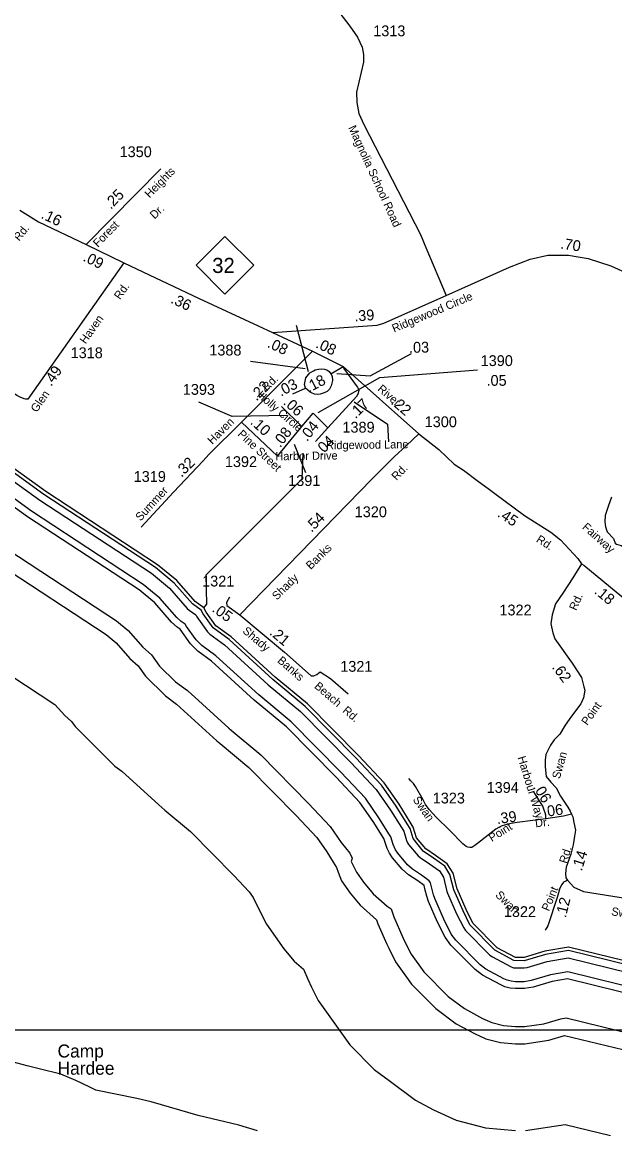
# Model space of a CAD drawing. Extents: x 2532689 to 2764727, y 536648 to 732970.
# Drawn here: x 2595978 to 2602829, y 635210 to 648009 of the extents above; entities that cross this region are included whole.
import ezdxf

# ---------------------------------------------------------------- set-up
doc = ezdxf.new("R2010")
doc.units = 0
for name, color, linetype in [('Exist Hydrographic Buffer Line', 7, 'Continuous'), ('Exist Hydrographic Creek Single Shore', 7, 'Continuous'), ('Exist Hydrographic River Shore', 7, 'Continuous'), ('Exist Road Primary NC Attributed', 7, 'Continuous'), ('Exist Road Primary NC Mileage Hundredths English Label', 7, 'Continuous'), ('Exist Road Primary NC Shield CELL', 7, 'Continuous'), ('Exist Road Primary NC Shield Number Label', 7, 'Continuous'), ('Exist Road Secondary Mileage Hundredths English Label', 7, 'Continuous'), ('Exist Road Secondary Type 51 Attributed', 7, 'Continuous'), ('Exist Road Secondary Type 51 Label', 7, 'Continuous'), ('Exist Road Secondary Type 51 Number Label', 7, 'Continuous'), ('Exist Survey Geodetic Marker Label', 7, 'Continuous'), ('Map Preparation Inset Cut Line', 7, 'Continuous')]:
    doc.layers.add(name, color=color, linetype=linetype)

msp = doc.modelspace()

# ---------------------------------------------------------------- linework, layer by layer
at = {"layer": 'Exist Hydrographic Buffer Line'}
for points in [[(2603249, 637036), (2602294, 637271), (2602029, 637225), (2601780, 637152), (2601661, 637156), (2601441, 637276), (2601153, 637571), (2601074, 637730), (2600966, 637975), (2600923, 638151), (2600862, 638248), (2600733, 638339), (2600615, 638421), (2600497, 638566), (2600462, 638684), (2600430, 638737), (2600301, 638941), (2600132, 639186), (2599836, 639500), (2599250, 640095), (2598877, 640405), (2598369, 640869), (2598184, 641004), (2598069, 641166), (2598048, 641208), (2597947, 641280), (2597736, 641522), (2597519, 641700), (2596228, 642547), (2595687, 642936)], [(2595640, 642871), (2596181, 642482), (2597472, 641635), (2597680, 641464), (2597886, 641228), (2597908, 641208), (2597985, 641154), (2597998, 641130), (2598119, 640958), (2598147, 640930), (2598318, 640807), (2598823, 640346), (2599196, 640036), (2599778, 639445), (2600069, 639136), (2600235, 638897), (2600362, 638695), (2600388, 638651), (2600420, 638543), (2600431, 638517), (2600443, 638500), (2600555, 638369), (2600579, 638347), (2600687, 638274), (2600802, 638192), (2600848, 638119), (2600888, 637956), (2600895, 637937), (2601000, 637698), (2601082, 637535), (2601104, 637504), (2601385, 637220), (2601413, 637199), (2601623, 637086), (2601659, 637073), (2601680, 637072), (2601781, 637072), (2601814, 637077), (2602048, 637147), (2602291, 637189), (2603229, 636958)], [(2598661, 640169), (2598167, 640620), (2598007, 640735), (2597924, 640818), (2597803, 640989), (2597770, 641012), (2597706, 641070), (2597512, 641292), (2597329, 641442), (2596041, 642287), (2595498, 642678)], [(2597863, 641045), (2597816, 641077), (2597766, 641123), (2597568, 641349), (2597377, 641506), (2596087, 642352), (2595546, 642742)], [(2595812, 641911), (2597068, 641087), (2597205, 640975), (2597374, 640781), (2597474, 640691), (2597567, 640561), (2597749, 640378), (2597889, 640278), (2598365, 639844), (2598393, 639819), (2598735, 639535), (2599289, 638973), (2599539, 638707), (2599667, 638522), (2599766, 638397), (2599791, 638340), (2599783, 638303), (2599842, 638177), (2599922, 638062), (2600037, 637927), (2600198, 637784), (2600242, 637754), (2600273, 637663), (2600378, 637424), (2600395, 637388), (2600474, 637230), (2600620, 637026), (2600901, 636742), (2601091, 636600), (2601301, 636487), (2601407, 636440), (2601541, 636404), (2601680, 636392), (2601786, 636392), (2602010, 636426), (2602204, 636484), (2602266, 636495), (2603067, 636298)], [(2595702, 641743), (2596950, 640926), (2597065, 640831), (2597223, 640649), (2597319, 640563), (2597404, 640445), (2597633, 640216), (2597763, 640122)], [(2603191, 636803), (2602285, 637026), (2602084, 636991), (2601861, 636924), (2601782, 636912), (2601680, 636912), (2601632, 636916), (2601584, 636928), (2601547, 636945), (2601337, 637058), (2601271, 637108), (2600990, 637392), (2600939, 637463), (2600854, 637634), (2600749, 637872), (2600733, 637918), (2600699, 638056), (2600684, 638080), (2600596, 638142), (2600489, 638215), (2600433, 638265), (2600320, 638397), (2600293, 638437), (2600266, 638498), (2600240, 638586), (2600226, 638610), (2600101, 638808), (2599945, 639035), (2599663, 639334), (2599087, 639918), (2598715, 640228), (2598217, 640682), (2598053, 640800), (2597989, 640864), (2597877, 641021), (2597863, 641045)], [(2595154, 640907), (2596356, 640119), (2596470, 639992), (2596550, 639919), (2596591, 639863), (2597048, 639404), (2597131, 639345), (2597556, 638957), (2597626, 638896), (2597922, 638650), (2598425, 638140), (2598603, 637950), (2598647, 637887), (2598661, 637859), (2598803, 637577)], [(2597763, 640122), (2598230, 639696), (2598265, 639666), (2598599, 639387), (2599145, 638834), (2599383, 638581), (2599500, 638412), (2599574, 638293), (2599613, 638232), (2599632, 638177), (2599669, 638077), (2599769, 637934), (2599885, 637798), (2600074, 637629), (2600090, 637582), (2600195, 637344), (2600216, 637298), (2600295, 637141), (2600478, 636885), (2600759, 636601), (2600996, 636424), (2601206, 636311), (2601338, 636252), (2601506, 636207), (2601680, 636192), (2601788, 636192), (2602067, 636235), (2602249, 636289), (2603019, 636104)], [(2603172, 636725), (2602282, 636944), (2602103, 636913), (2601884, 636847), (2601783, 636832), (2601680, 636832), (2601618, 636837), (2601557, 636853), (2601510, 636874), (2601300, 636987), (2601214, 637051), (2600933, 637336), (2600867, 637427), (2600781, 637601), (2600676, 637840), (2600655, 637899), (2600638, 637970), (2600625, 638024), (2600550, 638077), (2600444, 638148), (2600372, 638213), (2600259, 638345), (2600223, 638397), (2600197, 638454), (2600189, 638476), (2600158, 638568), (2600034, 638764), (2599882, 638985), (2599606, 639278), (2599033, 639859), (2598661, 640169)], [(2598803, 637577), (2599003, 637291), (2599124, 637149), (2599229, 637055), (2599279, 636941), (2599322, 636850), (2599401, 636693), (2599767, 636182), (2600048, 635898), (2600221, 635769)], [(2596597, 635768), (2596423, 635841), (2596175, 635904), (2596037, 635939), (2595861, 635986)], [(2598700, 635185), (2598482, 635251), (2598014, 635364), (2597469, 635522), (2597303, 635562), (2596829, 635657), (2596754, 635696), (2596597, 635768)], [(2600221, 635769), (2600523, 635543), (2600733, 635430), (2600996, 635312), (2601333, 635222), (2601680, 635191)], [(2601795, 635192), (2602255, 635262), (2602780, 635133)]]:
    msp.add_lwpolyline(points, dxfattribs=at)
at = {"layer": 'Exist Hydrographic Creek Single Shore'}
msp.add_lwpolyline([(2598079, 641235), (2598111, 641276), (2598104, 641617), (2599215, 642726), (2599225, 643025)], dxfattribs=at)
at = {"layer": 'Exist Hydrographic River Shore'}
for points in [[(2598079, 641235), (2597977, 641307), (2597764, 641551), (2597543, 641732), (2596251, 642580), (2595644, 643016)], [(2603258, 637075), (2602295, 637312), (2602020, 637264), (2601780, 637192), (2601680, 637192), (2601470, 637304), (2601189, 637589), (2601110, 637746), (2601005, 637985), (2600960, 638167), (2600891, 638276), (2600756, 638372), (2600646, 638447), (2600535, 638577), (2600499, 638700), (2600464, 638758), (2600335, 638963), (2600163, 639212), (2599865, 639528), (2599277, 640125), (2598904, 640435), (2598394, 640900), (2598217, 641027), (2598105, 641184), (2598079, 641235)]]:
    msp.add_lwpolyline(points, dxfattribs=at)
at = {"layer": 'Exist Road Primary NC Attributed'}
msp.add_line((2596719, 645439), (2597152, 645224), dxfattribs=at)
for points in [[(2595949, 645835), (2596168, 645700), (2596719, 645439)], [(2600881, 644849), (2601610, 645177), (2601850, 645266), (2602055, 645314), (2602293, 645313), (2602407, 645295), (2602520, 645276), (2602782, 645189), (2603044, 645073), (2603205, 645030), (2603277, 645022), (2603401, 645036), (2603417, 645038), (2603466, 645051), (2603585, 645114), (2603646, 645155), (2604241, 645609)], [(2597152, 645224), (2598023, 644814), (2598707, 644498), (2598873, 644418)], [(2598873, 644418), (2600082, 644503), (2600159, 644528), (2600881, 644849)]]:
    msp.add_lwpolyline(points, dxfattribs=at)
at = {"layer": 'Exist Road Primary NC Shield CELL'}
msp.add_lwpolyline([(2597988, 645197), (2598321, 645530), (2598654, 645197), (2598321, 644864)], close=True, dxfattribs=at)
at = {"layer": 'Exist Road Secondary Mileage Hundredths English Label'}
msp.add_lwpolyline([(2599615, 643945), (2600000, 643918), (2600479, 644176)], dxfattribs=at)
at = {"layer": 'Exist Road Secondary Type 51 Attributed'}
for p, q in [((2596719, 645439), (2597582, 646312)), ((2598873, 644418), (2599336, 644204))]:
    msp.add_line(p, q, dxfattribs=at)
for points in [[(2599583, 648196), (2599767, 647963), (2599853, 647836), (2599910, 647720), (2599922, 647636), (2599924, 647548), (2599842, 647199), (2599846, 647078), (2599870, 646953), (2599928, 646827), (2600584, 645554), (2600645, 645403), (2600881, 644849)], [(2597152, 645224), (2596043, 643647), (2596016, 643648), (2596001, 643652), (2595955, 643671), (2595916, 643690), (2595800, 643772), (2595754, 643797), (2595732, 643806), (2595714, 643810), (2595696, 643813), (2595681, 643811), (2595573, 643753), (2595485, 643723), (2595463, 643723)], [(2599336, 644204), (2598512, 643384)], [(2599336, 644204), (2599689, 644025)], [(2599254, 643777), (2599242, 643817), (2599257, 643896), (2599303, 643952), (2599344, 643977), (2599366, 643986), (2599402, 643996), (2599436, 644001), (2599473, 643997), (2599499, 643986), (2599527, 643968), (2599547, 643943), (2599561, 643914), (2599564, 643863), (2599548, 643801), (2599532, 643766), (2599502, 643739), (2599469, 643722), (2599423, 643705), (2599391, 643704), (2599358, 643707), (2599321, 643722), (2599307, 643731), (2599280, 643751), (2599255, 643777)], [(2599512, 643317), (2599846, 643684), (2599867, 643717), (2599874, 643753), (2599855, 643791), (2599695, 644009), (2599689, 644025)], [(2599547, 643943), (2599689, 644025)], [(2599689, 644025), (2600563, 643247)], [(2599108, 643709), (2599255, 643777)], [(2598976, 643562), (2599210, 643334)], [(2599210, 643334), (2599341, 643485)], [(2599341, 643485), (2599512, 643317)], [(2598512, 643384), (2598135, 643008), (2598070, 642935), (2597726, 642572), (2597355, 642170)], [(2598512, 643384), (2598929, 642989)], [(2598929, 642989), (2599210, 643334)], [(2599370, 643159), (2599512, 643317)], [(2600563, 643247), (2600421, 643111), (2600279, 642983), (2600019, 642723), (2598494, 641154)], [(2600563, 643247), (2600793, 643066), (2600972, 642898), (2601081, 642827), (2601254, 642697), (2601364, 642615), (2601441, 642557), (2601786, 642305), (2602090, 642111), (2602202, 642023), (2602403, 641806), (2602442, 641746)], [(2602792, 642514), (2602754, 642417), (2602718, 642304), (2602712, 642229), (2602721, 642171), (2602741, 642116), (2602812, 642038), (2602832, 641983), (2602848, 641970), (2602901, 641956), (2602942, 641934), (2602969, 641889), (2602977, 641874), (2602990, 641840), (2603381, 641520)], [(2602442, 641746), (2602345, 641581), (2602287, 641494), (2602234, 641415), (2602145, 641283), (2602105, 641153), (2602091, 641051), (2602114, 640945), (2602134, 640877), (2602337, 640594), (2602444, 640428), (2602470, 640321), (2602481, 640285), (2602468, 640195), (2602437, 640126), (2602329, 639981), (2602255, 639880), (2602194, 639775), (2602128, 639709), (2602084, 639648), (2602033, 639538), (2602023, 639472), (2602023, 639398), (2602036, 639285), (2602089, 639219), (2602152, 639154), (2602202, 639059), (2602285, 638930), (2602311, 638882), (2602328, 638848)], [(2602442, 641746), (2602470, 641729), (2603130, 641186)], [(2598374, 641359), (2598339, 641297), (2598343, 641263), (2598494, 641154)], [(2598494, 641154), (2599009, 640722), (2599320, 640449), (2599351, 640449), (2599384, 640464), (2599424, 640497), (2599541, 640417), (2599745, 640242)], [(2602033, 638796), (2601882, 638777), (2601701, 638751), (2601630, 638741), (2601564, 638727), (2601514, 638709), (2601452, 638676), (2601242, 638510), (2601211, 638485), (2601186, 638470), (2601175, 638465), (2601154, 638463), (2601129, 638468), (2601111, 638475), (2601071, 638506), (2600920, 638662), (2600765, 638815), (2600681, 638905), (2600642, 638961), (2600612, 639015), (2600524, 639170), (2600501, 639204), (2600471, 639235), (2600446, 639261)], [(2602033, 638796), (2602030, 638836), (2602023, 638864), (2602012, 638895), (2601997, 638940), (2601959, 639002), (2601911, 639075), (2601891, 639106)], [(2602328, 638848), (2602234, 638827), (2602033, 638796)], [(2602328, 638848), (2602343, 638820), (2602356, 638754), (2602374, 638665), (2602364, 638593), (2602348, 638495), (2602320, 638385), (2602267, 638235), (2602257, 638164), (2602261, 638114), (2602282, 638084)], [(2602282, 638084), (2602261, 638076), (2602237, 638062), (2602217, 638036), (2602192, 637994), (2602162, 637886), (2602054, 637556), (2602022, 637507)], [(2602282, 638084), (2602357, 638006), (2602465, 637956), (2602974, 637874), (2603536, 637774), (2603824, 637656), (2603981, 637588), (2604239, 637524), (2604378, 637508), (2604595, 637517), (2604841, 637476), (2604951, 637412), (2605060, 637364), (2605134, 637348), (2605390, 637347), (2605458, 637333), (2605489, 637317)]]:
    msp.add_lwpolyline(points, dxfattribs=at)
at = {"layer": 'Exist Road Secondary Type 51 Label'}
for points in [[(2599288, 643963), (2599150, 644502)], [(2599814, 643618), (2600200, 643359), (2600214, 643155)]]:
    msp.add_lwpolyline(points, dxfattribs=at)
at = {"layer": 'Exist Road Secondary Type 51 Number Label'}
for p, q in [((2599249, 643998), (2598618, 644085)), ((2599122, 643128), (2599254, 642802))]:
    msp.add_line(p, q, dxfattribs=at)
for points in [[(2599401, 643493), (2600113, 643898), (2601243, 643989)], [(2599042, 643460), (2598404, 643447), (2598019, 643614)]]:
    msp.add_lwpolyline(points, dxfattribs=at)
at = {"layer": 'Map Preparation Inset Cut Line'}
msp.add_lwpolyline([(2549571, 680600), (2610045, 680600), (2610045, 636352), (2549571, 636352)], close=True, dxfattribs=at)

# ---------------------------------------------------------------- texts
at = {"layer": 'Exist Road Primary NC Mileage Hundredths English Label'}
for s, rotation, p in [('.70', 351.1986, (2602195, 645391)), ('.09', 333.5764, (2596672, 645253)), ('.36', 334.7915, (2597685, 644766)), ('.39', 4.0236, (2599821, 644547))]:
    msp.add_text(s, height=125, rotation=rotation, dxfattribs=at).set_placement(p)
at = {"layer": 'Exist Road Primary NC Shield Number Label'}
msp.add_text('32', height=175, dxfattribs=at).set_placement((2598175, 645108))
at = {"layer": 'Exist Road Secondary Mileage Hundredths English Label'}
for s, rotation, p in [('.25', 45.2901, (2597002, 645837)), ('.16', 334.6581, (2596187, 645745)), ('.08', 335.0653, (2598803, 644254)), ('.08', 335.0653, (2599362, 644249)), ('.03', 1.1315, (2600451, 644184)), ('.49', 54.8252, (2596313, 643789)), ('.22', 44.8077, (2598687, 643622)), ('.03', 27.6965, (2598969, 643676)), ('.18', 27.6965, (2599293, 643722)), ('.05', 0.0737, (2601346, 643803)), ('.06', 317.6686, (2598988, 643598)), ('.17', 44.8077, (2599833, 643416)), ('.22', 319.2037, (2600232, 643601)), ('.10', 317.8582, (2598607, 643370)), ('.08', 52.5769, (2598961, 643081)), ('.04', 51.521, (2599271, 643152)), ('.04', 44.8077, (2599435, 642988)), ('.32', 44.8077, (2597820, 642739)), ('.54', 44.6069, (2599322, 642102)), ('.45', 327.0101, (2601463, 642297)), ('.18', 320.5113, (2602583, 641410)), ('.05', 324.0705, (2598164, 641200)), ('.21', 319.9677, (2598829, 640935)), ('.62', 306.5864, (2602097, 640546)), ('.06', 301.4814, (2601878, 639163)), ('.06', 7.6309, (2602008, 638815)), ('.39', 7.6309, (2601470, 638734)), ('.14', 72.5886, (2602446, 638184)), ('.12', 76.1445, (2602262, 637644))]:
    msp.add_text(s, height=125, rotation=rotation, dxfattribs=at).set_placement(p)
at = {"layer": 'Exist Road Secondary Type 51 Label'}
for s, rotation, p in [('Magnolia School Road', 294.605, (2599745, 646789)), ('Heights', 45.3501, (2597451, 645969)), ('Dr.', 43.5942, (2597508, 645725)), ('Rd.', 50.8789, (2595943, 645470)), ('Forest', 45.3501, (2596853, 645399)), ('Rd.', 54.8852, (2597109, 644793)), ('Ridgewood Circle', 22.7924, (2600277, 644418)), ('Haven', 54.8852, (2596712, 644280)), ('Rd.', 44.8677, (2598806, 643736)), ('River', 319.2637, (2600078, 643755)), ('Glen', 54.8852, (2596145, 643488)), ('Holly Circle', 319.2637, (2598685, 643683)), ('Haven', 44.8677, (2598176, 643119)), ('Pine Street', 316.7418, (2598462, 643235)), ('Ridgewood Lane', 0.8026, (2599491, 643068)), ('Harbor Drive', 0.8026, (2598905, 642941)), ('Rd.', 45.8184, (2600305, 642702)), ('Summer', 47.3708, (2597346, 642232)), ('Fairway', 318.114, (2602445, 642158)), ('Rd.', 327.5125, (2601912, 642004)), ('Banks', 44.6669, (2599314, 641672)), ('Shady', 44.6669, (2598922, 641319)), ('Rd.', 66.3424, (2602383, 641197)), ('Shady', 320.0277, (2598518, 640955)), ('Banks', 318.7589, (2598921, 640614)), ('Beach  Rd.', 319.2434, (2599348, 640317)), ('Point', 54.4161, (2602511, 639869)), ('Harbour Way', 286.8881, (2601704, 639505)), ('Swan', 74.2471, (2602192, 639250)), ('Swan', 305.4383, (2600489, 639015)), ('Point', 31.8554, (2601407, 638526)), ('Dr.', 6.1018, (2601912, 638697)), ('Rd.', 72.6486, (2602273, 638272)), ('Swan', 315.4477, (2601441, 637906)), ('Point', 67.3709, (2602067, 637720)), ('Swan', 349.9549, (2602783, 637682))]:
    msp.add_text(s, height=95, rotation=rotation, dxfattribs=at).set_placement(p)
at = {"layer": 'Exist Road Secondary Type 51 Number Label'}
for s, p in [('1313', (2600036, 647846)), ('1350', (2597104, 646448)), ('1318', (2596538, 644123)), ('1388', (2598141, 644154)), ('1390', (2601278, 644032)), ('1393', (2597835, 643699)), ('1300', (2600631, 643325)), ('1389', (2599680, 643262)), ('1392', (2598321, 642864)), ('1319', (2597267, 642692)), ('1391', (2599053, 642645)), ('1320', (2599822, 642284)), ('1321', (2598058, 641482)), ('1322', (2601495, 641148)), ('1321', (2599655, 640496)), ('1394', (2601347, 639095)), ('1323', (2600724, 638973)), ('1322', (2601546, 637660))]:
    msp.add_text(s, height=125, rotation=359.94, dxfattribs=at).set_placement(p)
at = {"layer": 'Exist Survey Geodetic Marker Label'}
for s, p in [('Camp', (2596387, 636035)), ('Hardee', (2596387, 635836))]:
    msp.add_text(s, height=150, dxfattribs=at).set_placement(p)

doc.saveas('drawing.dxf')
